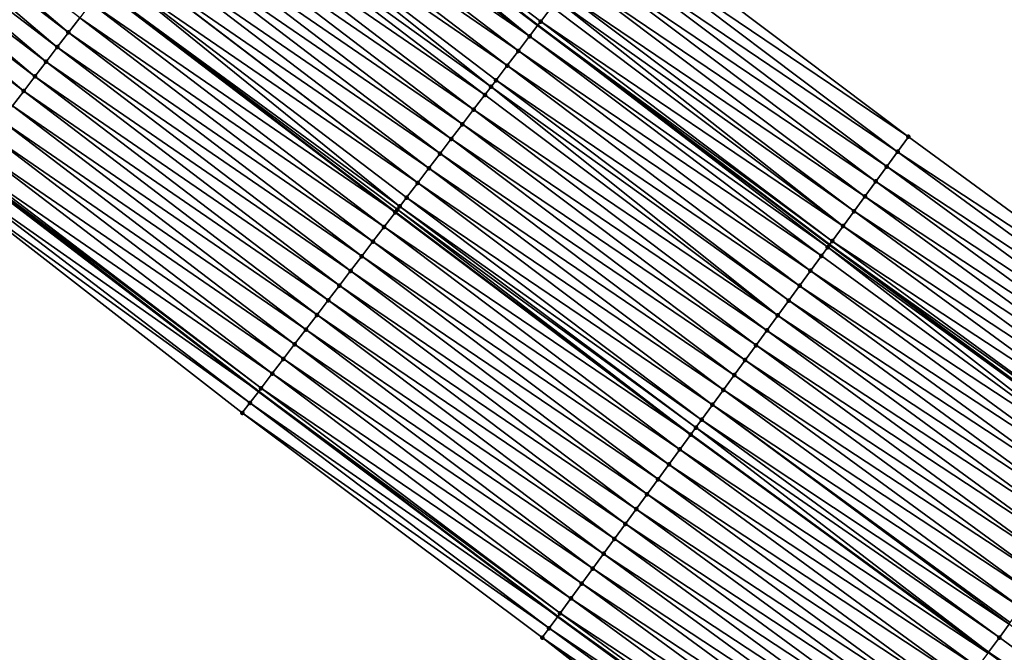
# Model space of a CAD drawing. Header units: feet. Extents: x 2017424 to 2024169, y 808042 to 818730.
# Tile 258 of 329: x 2021196 to 2021249, y 815278 to 815313. Entities that reach past the tile are written whole.
import ezdxf

# ---------------------------------------------------------------- set-up
doc = ezdxf.new("R2010")
doc.units = ezdxf.units.FT
doc.header["$MEASUREMENT"] = 0
for name, color, linetype, lineweight in [('EP_Travel Lane', 172, 'Continuous', 53), ('NB-Road Shots', 141, 'Continuous', 100), ('NB-Road X-Section', 40, 'Continuous', 13), ('STRIPING', 60, 'Continuous', 53)]:
    doc.layers.add(name, color=color, linetype=linetype, lineweight=lineweight)
doc.layers.add('I-77-MM15-17_NB-Surface-BORDER', color=7, linetype='Continuous')
doc.layers.add('I-77-MM15-17_NB-Surface-TIN', color=7, linetype='Continuous')

msp = doc.modelspace()

# ---------------------------------------------------------------- linework, layer by layer
at = {"layer": 'EP_Travel Lane'}
for points in [[(2021112.80549863, 815397.3130661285, 242.5013831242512), (2021128.3951763, 815385.1173310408, 242.2999115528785), (2021144.182250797, 815372.8403211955, 242.0899516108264), (2021159.967227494, 815360.657552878, 241.8807939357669), (2021175.898009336, 815348.5667165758, 241.677450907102), (2021191.829011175, 815336.475713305, 241.5163540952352), (2021207.729580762, 815324.4045013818, 241.3115861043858), (2021223.658428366, 815312.3110448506, 241.1591971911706), (2021239.463021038, 815300.4151927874, 241.0867061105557), (2021255.557965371, 815288.5431650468, 240.9569924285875), (2021271.653152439, 815276.6709582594, 240.9033761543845), (2021287.795178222, 815264.8157756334, 240.9490785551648), (2021303.921255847, 815252.9854802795, 241.0161453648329), (2021319.911561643, 815241.4803191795, 241.0163524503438), (2021336.345582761, 815230.0802371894, 241.0059402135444)], [(2021113.314881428, 815365.710366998, 243.3208924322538), (2021129.102100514, 815353.4332447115, 243.1310462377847), (2021144.976243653, 815341.1367915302, 242.9372138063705), (2021160.834873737, 815328.9510718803, 242.8256053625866), (2021176.693511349, 815316.7653464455, 242.7154597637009), (2021192.622537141, 815304.593448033, 242.5717682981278), (2021208.520114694, 815292.45955959, 242.3819915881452), (2021224.729888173, 815280.2635869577, 242.2220737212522), (2021240.87136712, 815268.4548937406, 242.1356002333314), (2021257.012931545, 815256.646137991, 242.0758218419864), (2021273.155147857, 815244.9016380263, 241.9428540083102), (2021289.333563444, 815233.1428974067, 241.881916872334), (2021305.909437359, 815221.2718640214, 241.878839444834), (2021322.332593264, 815209.8560243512, 241.8644223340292)]]:
    msp.add_polyline3d(points, dxfattribs=at)
at = {"layer": 'I-77-MM15-17_NB-Surface-BORDER', "color": 3, "linetype": 'Continuous', "lineweight": -3}
for points in [[(2021117.617808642, 815403.2604366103, 242.042952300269), (2021133.080261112, 815391.1491540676, 241.8110724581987), (2021148.867310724, 815378.8721537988, 241.5983096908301), (2021164.596290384, 815366.6868300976, 241.4179940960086), (2021180.454364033, 815354.501536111, 241.1992244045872), (2021196.312572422, 815342.3161385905, 241.0064393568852), (2021212.155442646, 815330.2093836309, 240.8796754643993), (2021228.053831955, 815318.0748683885, 240.8074712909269), (2021243.738466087, 815306.2634895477, 240.6900197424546), (2021259.88112288, 815294.4568906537, 240.5314653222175)], [(2021256.819721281, 815256.3819366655, 242.0807672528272), (2021239.650295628, 815266.7848954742, 242.2070089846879), (2021223.889636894, 815279.1145081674, 242.2576955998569), (2021207.629065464, 815291.2915174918, 242.4242732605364), (2021191.845773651, 815303.5752746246, 242.6047383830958), (2021175.703164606, 815315.476052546, 242.7570273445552), (2021159.799817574, 815327.6036478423, 242.8620286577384), (2021144.019815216, 815339.8916280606, 242.9798285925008), (2021128.353481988, 815352.4703164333, 243.1496764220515), (2021112.753288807, 815364.9879899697, 243.3358958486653)]]:
    msp.add_polyline3d(points, dxfattribs=at)
at = {"layer": 'I-77-MM15-17_NB-Surface-TIN', "color": 128, "linetype": 'Continuous', "lineweight": -3}
for points in [[(2021198.209860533, 815311.919471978, 242.1802653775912), (2021182.91465182, 815324.8663307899, 242.2750279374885), (2021182.305615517, 815324.0731883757, 242.3249903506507)], [(2021198.209860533, 815311.919471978, 242.1802653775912), (2021198.816232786, 815312.7146530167, 242.1298605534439), (2021182.91465182, 815324.8663307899, 242.2750279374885)], [(2021223.202734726, 815311.7135110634, 241.1935171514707), (2021207.729580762, 815324.4045013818, 241.3115861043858), (2021207.305029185, 815323.8475044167, 241.3643271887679)], [(2021207.911228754, 815324.642817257, 241.2890203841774), (2021207.729580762, 815324.4045013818, 241.3115861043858), (2021223.658428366, 815312.3110448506, 241.1591971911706)], [(2021223.202734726, 815311.7135110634, 241.1935171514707), (2021223.658428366, 815312.3110448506, 241.1591971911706), (2021207.729580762, 815324.4045013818, 241.3115861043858)], [(2021223.809139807, 815312.5086670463, 241.1478465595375), (2021207.911228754, 815324.642817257, 241.2890203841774), (2021223.658428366, 815312.3110448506, 241.1591971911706)], [(2021223.809139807, 815312.5086670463, 241.1478465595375), (2021224.415362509, 815313.30396223, 241.0758760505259), (2021207.911228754, 815324.642817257, 241.2890203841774)], [(2021197.603468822, 815311.1243057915, 242.2278640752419), (2021182.305615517, 815324.0731883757, 242.3249903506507), (2021181.696558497, 815323.2800618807, 242.3709554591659)], [(2021197.603468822, 815311.1243057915, 242.2278640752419), (2021198.209860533, 815311.919471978, 242.1802653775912), (2021182.305615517, 815324.0731883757, 242.3249903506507)], [(2021223.202734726, 815311.7135110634, 241.1935171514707), (2021207.305029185, 815323.8475044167, 241.3643271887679), (2021206.69871332, 815323.0522803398, 241.4228634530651)], [(2021196.997047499, 815310.3291622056, 242.2711927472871), (2021181.696558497, 815323.2800618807, 242.3709554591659), (2021181.087493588, 815322.4869414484, 242.4153982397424)], [(2021196.997047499, 815310.3291622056, 242.2711927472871), (2021197.603468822, 815311.1243057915, 242.2278640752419), (2021181.696558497, 815323.2800618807, 242.3709554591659)], [(2021222.596398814, 815310.9183022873, 241.249162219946), (2021206.69871332, 815323.0522803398, 241.4228634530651), (2021206.092434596, 815322.257027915, 241.4867556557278)], [(2021222.596398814, 815310.9183022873, 241.249162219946), (2021223.202734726, 815311.7135110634, 241.1935171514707), (2021206.69871332, 815323.0522803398, 241.4228634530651)], [(2021196.390613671, 815309.5340281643, 242.3127181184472), (2021181.087493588, 815322.4869414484, 242.4153982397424), (2021180.478413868, 815321.6938323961, 242.4569834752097)], [(2021196.390613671, 815309.5340281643, 242.3127181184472), (2021196.997047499, 815310.3291622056, 242.2711927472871), (2021181.087493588, 815322.4869414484, 242.4153982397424)], [(2021221.9900778, 815310.1230821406, 241.3069556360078), (2021206.092434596, 815322.257027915, 241.4867556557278), (2021205.486094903, 815321.4618220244, 241.5418558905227)], [(2021221.9900778, 815310.1230821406, 241.3069556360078), (2021222.596398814, 815310.9183022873, 241.249162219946), (2021206.092434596, 815322.257027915, 241.4867556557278)], [(2021195.784156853, 815308.7389116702, 242.3509282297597), (2021180.478413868, 815321.6938323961, 242.4569834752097), (2021179.869329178, 815320.9007271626, 242.4976098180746)], [(2021195.784156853, 815308.7389116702, 242.3509282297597), (2021196.390613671, 815309.5340281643, 242.3127181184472), (2021180.478413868, 815321.6938323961, 242.4569834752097)], [(2021221.112726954, 815308.9725227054, 241.3815550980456), (2021205.486094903, 815321.4618220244, 241.5418558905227), (2021204.87984462, 815320.6665478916, 241.609849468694)], [(2021221.112726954, 815308.9725227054, 241.3815550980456), (2021221.383716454, 815309.3278927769, 241.3589329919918), (2021205.486094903, 815321.4618220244, 241.5418558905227)], [(2021221.383716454, 815309.3278927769, 241.3589329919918), (2021221.9900778, 815310.1230821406, 241.3069556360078), (2021205.486094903, 815321.4618220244, 241.5418558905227)], [(2021195.177709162, 815307.9437882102, 242.3904543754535), (2021195.784156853, 815308.7389116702, 242.3509282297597), (2021179.869329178, 815320.9007271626, 242.4976098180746)], [(2021220.777493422, 815308.5325978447, 241.430856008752), (2021204.87984462, 815320.6665478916, 241.609849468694), (2021204.273548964, 815319.87130839, 241.6712999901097)], [(2021220.777493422, 815308.5325978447, 241.430856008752), (2021221.112726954, 815308.9725227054, 241.3815550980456), (2021204.87984462, 815320.6665478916, 241.609849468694)], [(2021220.171208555, 815307.7373501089, 241.4938619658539), (2021204.273548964, 815319.87130839, 241.6712999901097), (2021203.667223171, 815319.0760918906, 241.7284046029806)], [(2021220.171208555, 815307.7373501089, 241.4938619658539), (2021220.777493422, 815308.5325978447, 241.430856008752), (2021204.273548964, 815319.87130839, 241.6712999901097)], [(2021219.564877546, 815306.9421375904, 241.5502141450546), (2021203.667223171, 815319.0760918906, 241.7284046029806), (2021203.060836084, 815318.2809221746, 241.7766702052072)], [(2021219.564877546, 815306.9421375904, 241.5502141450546), (2021220.171208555, 815307.7373501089, 241.4938619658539), (2021203.667223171, 815319.0760918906, 241.7284046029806)], [(2021218.958470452, 815306.1469831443, 241.595594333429), (2021203.060836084, 815318.2809221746, 241.7766702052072), (2021202.454506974, 815317.4857082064, 241.8332965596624)], [(2021218.958470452, 815306.1469831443, 241.595594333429), (2021219.564877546, 815306.9421375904, 241.5502141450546), (2021203.060836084, 815318.2809221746, 241.7766702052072)], [(2021243.738466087, 815306.2634895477, 240.6900197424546), (2021228.053831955, 815318.0748683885, 240.8074712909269), (2021227.44742321, 815317.2797152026, 240.8526134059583)], [(2021218.352152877, 815305.3517603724, 241.6538837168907), (2021202.454506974, 815317.4857082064, 241.8332965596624), (2021201.848184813, 815316.6904889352, 241.8909248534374)], [(2021218.352152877, 815305.3517603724, 241.6538837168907), (2021218.958470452, 815306.1469831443, 241.595594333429), (2021202.454506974, 815317.4857082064, 241.8332965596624)], [(2021243.148288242, 815305.4562162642, 240.7419005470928), (2021227.44742321, 815317.2797152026, 240.8526134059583), (2021226.840976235, 815316.4845911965, 240.8922424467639)], [(2021243.148288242, 815305.4562162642, 240.7419005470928), (2021243.738466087, 815306.2634895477, 240.6900197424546), (2021227.44742321, 815317.2797152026, 240.8526134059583)], [(2021217.745865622, 815304.5565144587, 241.7165453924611), (2021201.848184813, 815316.6904889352, 241.8909248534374), (2021201.249108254, 815315.9047645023, 241.9484279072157)], [(2021217.745865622, 815304.5565144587, 241.7165453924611), (2021218.352152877, 815305.3517603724, 241.6538837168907), (2021201.848184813, 815316.6904889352, 241.8909248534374)], [(2021242.558102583, 815304.6489486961, 240.7913392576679), (2021226.840976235, 815316.4845911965, 240.8922424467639), (2021226.234530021, 815315.6894666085, 240.9319814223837)], [(2021242.558102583, 815304.6489486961, 240.7913392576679), (2021243.148288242, 815305.4562162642, 240.7419005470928), (2021226.840976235, 815316.4845911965, 240.8922424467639)], [(2021217.139546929, 815303.7612925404, 241.7746735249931), (2021201.241865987, 815315.8952671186, 241.949034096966), (2021200.63547849, 815315.1000977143, 241.9972407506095)], [(2021217.139546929, 815303.7612925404, 241.7746735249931), (2021201.249108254, 815315.9047645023, 241.9484279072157), (2021201.241865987, 815315.8952671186, 241.949034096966)], [(2021217.139546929, 815303.7612925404, 241.7746735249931), (2021217.745865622, 815304.5565144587, 241.7165453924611), (2021201.249108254, 815315.9047645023, 241.9484279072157)], [(2021241.967930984, 815303.8416708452, 240.8451717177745), (2021226.234530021, 815315.6894666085, 240.9319814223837), (2021225.628048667, 815314.8943688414, 240.9666529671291)], [(2021241.967930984, 815303.8416708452, 240.8451717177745), (2021242.558102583, 815304.6489486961, 240.7913392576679), (2021226.234530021, 815315.6894666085, 240.9319814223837)], [(2021216.167784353, 815302.4867853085, 241.8667655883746), (2021200.63547849, 815315.1000977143, 241.9972407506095), (2021200.036085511, 815314.3141280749, 242.0429648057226)], [(2021216.167784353, 815302.4867853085, 241.8667655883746), (2021216.533214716, 815302.9660809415, 241.8308519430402), (2021200.63547849, 815315.1000977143, 241.9972407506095)], [(2021216.533214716, 815302.9660809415, 241.8308519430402), (2021217.139546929, 815303.7612925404, 241.7746735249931), (2021200.63547849, 815315.1000977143, 241.9972407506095)], [(2021241.377743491, 815303.0344046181, 240.8940374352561), (2021225.628048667, 815314.8943688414, 240.9666529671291), (2021225.02165418, 815314.0992047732, 241.0138511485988)], [(2021241.377743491, 815303.0344046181, 240.8940374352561), (2021241.967930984, 815303.8416708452, 240.8451717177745), (2021225.628048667, 815314.8943688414, 240.9666529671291)], [(2021215.926809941, 815302.1709247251, 241.8765666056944), (2021200.029077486, 815314.3049386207, 242.0434994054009), (2021199.422623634, 815313.5098198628, 242.0821371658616)], [(2021200.029077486, 815314.3049386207, 242.0434994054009), (2021215.933824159, 815302.1801166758, 241.8764228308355), (2021200.036085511, 815314.3141280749, 242.0429648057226)], [(2021215.926809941, 815302.1709247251, 241.8765666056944), (2021215.933824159, 815302.1801166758, 241.8764228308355), (2021200.029077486, 815314.3049386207, 242.0434994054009)], [(2021216.039557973, 815302.3186780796, 241.8742555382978), (2021200.036085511, 815314.3141280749, 242.0429648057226), (2021215.933824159, 815302.1801166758, 241.8764228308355)], [(2021216.039557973, 815302.3186780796, 241.8742555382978), (2021216.167784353, 815302.4867853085, 241.8667655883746), (2021200.036085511, 815314.3141280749, 242.0429648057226)], [(2021240.197430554, 815301.4198267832, 241.0111592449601), (2021224.687560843, 815313.661047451, 241.0441179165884), (2021224.415362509, 815313.30396223, 241.0758760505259)], [(2021240.787544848, 815302.2271465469, 240.939418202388), (2021225.02165418, 815314.0992047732, 241.0138511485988), (2021224.687560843, 815313.661047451, 241.0441179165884)], [(2021240.197430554, 815301.4198267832, 241.0111592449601), (2021240.787544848, 815302.2271465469, 240.939418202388), (2021224.687560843, 815313.661047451, 241.0441179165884)], [(2021240.787544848, 815302.2271465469, 240.939418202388), (2021241.377743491, 815303.0344046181, 240.8940374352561), (2021225.02165418, 815314.0992047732, 241.0138511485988)], [(2021215.320205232, 815301.3759211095, 241.8934496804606), (2021199.422623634, 815313.5098198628, 242.0821371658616), (2021198.816232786, 815312.7146530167, 242.1298605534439)], [(2021215.320205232, 815301.3759211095, 241.8934496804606), (2021215.926809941, 815302.1709247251, 241.8765666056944), (2021199.422623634, 815313.5098198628, 242.0821371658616)], [(2021240.197430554, 815301.4198267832, 241.0111592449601), (2021224.415362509, 815313.30396223, 241.0758760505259), (2021223.809139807, 815312.5086670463, 241.1478465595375)], [(2021214.713825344, 815300.5807458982, 241.9427531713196), (2021198.816232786, 815312.7146530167, 242.1298605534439), (2021198.209860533, 815311.919471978, 242.1802653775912)], [(2021214.713825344, 815300.5807458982, 241.9427531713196), (2021215.320205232, 815301.3759211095, 241.8934496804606), (2021198.816232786, 815312.7146530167, 242.1298605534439)], [(2021239.363713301, 815300.2793726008, 241.0928073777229), (2021223.658428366, 815312.3110448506, 241.1591971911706), (2021223.202734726, 815311.7135110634, 241.1935171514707)], [(2021239.607300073, 815300.612518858, 241.0778418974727), (2021223.809139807, 815312.5086670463, 241.1478465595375), (2021223.658428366, 815312.3110448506, 241.1591971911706)], [(2021239.607300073, 815300.612518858, 241.0778418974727), (2021223.658428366, 815312.3110448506, 241.1591971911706), (2021239.463021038, 815300.4151927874, 241.0867061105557)], [(2021239.363713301, 815300.2793726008, 241.0928073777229), (2021239.463021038, 815300.4151927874, 241.0867061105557), (2021223.658428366, 815312.3110448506, 241.1591971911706)], [(2021239.607300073, 815300.612518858, 241.0778418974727), (2021240.197430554, 815301.4198267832, 241.0111592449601), (2021223.809139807, 815312.5086670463, 241.1478465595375)], [(2021214.107440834, 815299.7855742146, 241.9913901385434), (2021198.209860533, 815311.919471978, 242.1802653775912), (2021197.603468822, 815311.1243057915, 242.2278640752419)], [(2021214.107440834, 815299.7855742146, 241.9913901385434), (2021214.713825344, 815300.5807458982, 241.9427531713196), (2021198.209860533, 815311.919471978, 242.1802653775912)], [(2021239.017002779, 815299.8053329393, 241.0923932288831), (2021223.202734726, 815311.7135110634, 241.1935171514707), (2021222.596398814, 815310.9183022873, 241.249162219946)], [(2021239.017002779, 815299.8053329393, 241.0923932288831), (2021239.363713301, 815300.2793726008, 241.0928073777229), (2021223.202734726, 815311.7135110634, 241.1935171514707)], [(2021213.501056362, 815298.9904025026, 242.0400325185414), (2021197.603468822, 815311.1243057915, 242.2278640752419), (2021196.997047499, 815310.3291622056, 242.2711927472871)], [(2021213.501056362, 815298.9904025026, 242.0400325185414), (2021214.107440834, 815299.7855742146, 241.9913901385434), (2021197.603468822, 815311.1243057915, 242.2278640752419)], [(2021238.426736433, 815298.998124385, 241.1166164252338), (2021222.596398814, 815310.9183022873, 241.249162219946), (2021221.9900778, 815310.1230821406, 241.3069556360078)], [(2021238.426736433, 815298.998124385, 241.1166164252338), (2021239.017002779, 815299.8053329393, 241.0923932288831), (2021222.596398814, 815310.9183022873, 241.249162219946)], [(2021212.894628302, 815298.195264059, 242.0823893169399), (2021196.997047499, 815310.3291622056, 242.2711927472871), (2021196.390613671, 815309.5340281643, 242.3127181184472)], [(2021212.894628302, 815298.195264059, 242.0823893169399), (2021213.501056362, 815298.9904025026, 242.0400325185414), (2021196.997047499, 815310.3291622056, 242.2711927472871)], [(2021237.836563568, 815298.1908474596, 241.1700533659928), (2021221.9900778, 815310.1230821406, 241.3069556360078), (2021221.383716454, 815309.3278927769, 241.3589329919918)], [(2021237.836563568, 815298.1908474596, 241.1700533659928), (2021238.426736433, 815298.998124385, 241.1166164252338), (2021221.9900778, 815310.1230821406, 241.3069556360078)], [(2021212.288200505, 815297.4001254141, 242.1247841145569), (2021196.390613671, 815309.5340281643, 242.3127181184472), (2021195.784156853, 815308.7389116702, 242.3509282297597)], [(2021212.288200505, 815297.4001254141, 242.1247841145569), (2021212.894628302, 815298.195264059, 242.0823893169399), (2021196.390613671, 815309.5340281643, 242.3127181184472)], [(2021236.656241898, 815296.5762760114, 241.2844462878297), (2021221.112726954, 815308.9725227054, 241.3815550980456), (2021220.777493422, 815308.5325978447, 241.430856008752)], [(2021237.246400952, 815297.3835630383, 241.2266931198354), (2021221.383716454, 815309.3278927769, 241.3589329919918), (2021221.112726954, 815308.9725227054, 241.3815550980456)], [(2021236.656241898, 815296.5762760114, 241.2844462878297), (2021237.246400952, 815297.3835630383, 241.2266931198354), (2021221.112726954, 815308.9725227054, 241.3815550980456)], [(2021237.246400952, 815297.3835630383, 241.2266931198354), (2021237.836563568, 815298.1908474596, 241.1700533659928), (2021221.383716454, 815309.3278927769, 241.3589329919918)], [(2021211.681738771, 815296.605012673, 242.1622848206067), (2021195.784156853, 815308.7389116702, 242.3509282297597), (2021195.177709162, 815307.9437882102, 242.3904543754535)], [(2021211.681738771, 815296.605012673, 242.1622848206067), (2021212.288200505, 815297.4001254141, 242.1247841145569), (2021195.784156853, 815308.7389116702, 242.3509282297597)], [(2021236.656241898, 815296.5762760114, 241.2844462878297), (2021220.777493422, 815308.5325978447, 241.430856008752), (2021220.171208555, 815307.7373501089, 241.4938619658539)], [(2021211.075291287, 815295.8098890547, 242.2018405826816), (2021195.177709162, 815307.9437882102, 242.3904543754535), (2021194.571251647, 815307.148672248, 242.4285639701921)], [(2021211.075291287, 815295.8098890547, 242.2018405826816), (2021211.681738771, 815296.605012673, 242.1622848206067), (2021195.177709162, 815307.9437882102, 242.3904543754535)], [(2021236.066097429, 815295.7689783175, 241.3467572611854), (2021220.171208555, 815307.7373501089, 241.4938619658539), (2021219.564877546, 815306.9421375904, 241.5502141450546)], [(2021236.066097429, 815295.7689783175, 241.3467572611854), (2021236.656241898, 815296.5762760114, 241.2844462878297), (2021220.171208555, 815307.7373501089, 241.4938619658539)], [(2021210.468840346, 815295.0147680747, 242.2408978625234), (2021194.571251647, 815307.148672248, 242.4285639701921), (2021193.964813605, 815306.3535414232, 242.4694816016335)], [(2021210.468840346, 815295.0147680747, 242.2408978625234), (2021211.075291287, 815295.8098890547, 242.2018405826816), (2021194.571251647, 815307.148672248, 242.4285639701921)], [(2021235.475906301, 815294.9617147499, 241.3944866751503), (2021219.564877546, 815306.9421375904, 241.5502141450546), (2021218.958470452, 815306.1469831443, 241.595594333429)], [(2021235.475906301, 815294.9617147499, 241.3944866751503), (2021236.066097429, 815295.7689783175, 241.3467572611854), (2021219.564877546, 815306.9421375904, 241.5502141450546)], [(2021209.862414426, 815294.2196279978, 242.2835632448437), (2021193.964813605, 815306.3535414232, 242.4694816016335), (2021193.35839687, 815305.5583943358, 242.5134718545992)], [(2021209.862414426, 815294.2196279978, 242.2835632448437), (2021210.468840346, 815295.0147680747, 242.2408978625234), (2021193.964813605, 815306.3535414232, 242.4694816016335)], [(2021259.88112288, 815294.4568906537, 240.5314653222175), (2021243.738466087, 815306.2634895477, 240.6900197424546), (2021243.148288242, 815305.4562162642, 240.7419005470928)], [(2021234.885732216, 815294.1544387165, 241.4475424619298), (2021218.958470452, 815306.1469831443, 241.595594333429), (2021218.352152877, 815305.3517603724, 241.6538837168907)], [(2021234.885732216, 815294.1544387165, 241.4475424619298), (2021235.475906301, 815294.9617147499, 241.3944866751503), (2021218.958470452, 815306.1469831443, 241.595594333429)], [(2021209.255978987, 815293.4244951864, 242.3248559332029), (2021193.35839687, 815305.5583943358, 242.5134718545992), (2021192.752045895, 815304.7631970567, 242.5669450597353)], [(2021209.255978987, 815293.4244951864, 242.3248559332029), (2021209.862414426, 815294.2196279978, 242.2835632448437), (2021193.35839687, 815305.5583943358, 242.5134718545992)], [(2021234.295531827, 815293.347181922, 241.4923778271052), (2021218.352152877, 815305.3517603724, 241.6538837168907), (2021217.745865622, 815304.5565144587, 241.7165453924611)], [(2021234.295531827, 815293.347181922, 241.4923778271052), (2021234.885732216, 815294.1544387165, 241.4475424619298), (2021218.352152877, 815305.3517603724, 241.6538837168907)], [(2021259.290961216, 815293.6496055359, 240.5884034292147), (2021243.148288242, 815305.4562162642, 240.7419005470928), (2021242.558102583, 815304.6489486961, 240.7913392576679)], [(2021259.290961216, 815293.6496055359, 240.5884034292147), (2021259.88112288, 815294.4568906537, 240.5314653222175), (2021243.148288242, 815305.4562162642, 240.7419005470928)], [(2021192.145475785, 815303.9681670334, 242.5888177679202), (2021208.520114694, 815292.45955959, 242.3819915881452), (2021192.622537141, 815304.593448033, 242.5717682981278)], [(2021192.673909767, 815304.6607817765, 242.5699323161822), (2021192.622537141, 815304.593448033, 242.5717682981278), (2021208.520114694, 815292.45955959, 242.3819915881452)], [(2021208.649614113, 815292.6293085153, 242.3763245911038), (2021192.752045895, 815304.7631970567, 242.5669450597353), (2021192.673909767, 815304.6607817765, 242.5699323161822)], [(2021208.649614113, 815292.6293085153, 242.3763245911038), (2021192.673909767, 815304.6607817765, 242.5699323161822), (2021208.520114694, 815292.45955959, 242.3819915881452)], [(2021208.649614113, 815292.6293085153, 242.3763245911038), (2021209.255978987, 815293.4244951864, 242.3248559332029), (2021192.752045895, 815304.7631970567, 242.5669450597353)], [(2021233.705359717, 815292.539904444, 241.5460508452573), (2021217.745865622, 815304.5565144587, 241.7165453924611), (2021217.139546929, 815303.7612925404, 241.7746735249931)], [(2021233.705359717, 815292.539904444, 241.5460508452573), (2021234.295531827, 815293.347181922, 241.4923778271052), (2021217.745865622, 815304.5565144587, 241.7165453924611)], [(2021258.700776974, 815292.8423369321, 240.6382854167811), (2021242.558102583, 815304.6489486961, 240.7913392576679), (2021241.967930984, 815303.8416708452, 240.8451717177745)], [(2021258.700776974, 815292.8423369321, 240.6382854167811), (2021259.290961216, 815293.6496055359, 240.5884034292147), (2021242.558102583, 815304.6489486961, 240.7913392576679)], [(2021208.043076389, 815291.8342537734, 242.4028671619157), (2021192.145475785, 815303.9681670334, 242.5888177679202), (2021191.845773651, 815303.5752746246, 242.6047383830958)], [(2021208.043076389, 815291.8342537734, 242.4028671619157), (2021191.845773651, 815303.5752746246, 242.6047383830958), (2021207.629065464, 815291.2915174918, 242.4242732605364)], [(2021208.043076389, 815291.8342537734, 242.4028671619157), (2021208.520114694, 815292.45955959, 242.3819915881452), (2021192.145475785, 815303.9681670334, 242.5888177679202)], [(2021233.115192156, 815291.7326236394, 241.601145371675), (2021217.139546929, 815303.7612925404, 241.7746735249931), (2021216.533214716, 815302.9660809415, 241.8308519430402)], [(2021233.115192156, 815291.7326236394, 241.601145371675), (2021233.705359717, 815292.539904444, 241.5460508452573), (2021217.139546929, 815303.7612925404, 241.7746735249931)], [(2021258.110603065, 815292.03506077, 240.6913969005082), (2021241.967930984, 815303.8416708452, 240.8451717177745), (2021241.377743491, 815303.0344046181, 240.8940374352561)], [(2021258.110603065, 815292.03506077, 240.6913969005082), (2021258.700776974, 815292.8423369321, 240.6382854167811), (2021241.967930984, 815303.8416708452, 240.8451717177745)], [(2021232.524994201, 815290.9253650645, 241.6467413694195), (2021216.533214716, 815302.9660809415, 241.8308519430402), (2021216.167784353, 815302.4867853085, 241.8667655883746)], [(2021232.524994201, 815290.9253650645, 241.6467413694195), (2021233.115192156, 815291.7326236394, 241.601145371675), (2021216.533214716, 815302.9660809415, 241.8308519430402)], [(2021257.520399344, 815291.2278064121, 240.7351918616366), (2021241.377743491, 815303.0344046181, 240.8940374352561), (2021240.787544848, 815302.2271465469, 240.939418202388)], [(2021257.520399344, 815291.2278064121, 240.7351918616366), (2021258.110603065, 815292.03506077, 240.6913969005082), (2021241.377743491, 815303.0344046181, 240.8940374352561)], [(2021232.214482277, 815290.5006378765, 241.6731785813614), (2021216.167784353, 815302.4867853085, 241.8667655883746), (2021216.039557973, 815302.3186780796, 241.8742555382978)], [(2021232.214482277, 815290.5006378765, 241.6731785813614), (2021232.524994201, 815290.9253650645, 241.6467413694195), (2021216.167784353, 815302.4867853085, 241.8667655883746)], [(2021231.934778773, 815290.1181192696, 241.68687686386), (2021215.926809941, 815302.1709247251, 241.8765666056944), (2021215.320205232, 815301.3759211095, 241.8934496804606)], [(2021215.926809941, 815302.1709247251, 241.8765666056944), (2021231.941589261, 815290.1274331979, 241.6865433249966), (2021215.933824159, 815302.1801166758, 241.8764228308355)], [(2021231.934778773, 815290.1181192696, 241.68687686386), (2021231.941589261, 815290.1274331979, 241.6865433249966), (2021215.926809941, 815302.1709247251, 241.8765666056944)], [(2021216.039557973, 815302.3186780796, 241.8742555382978), (2021215.933824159, 815302.1801166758, 241.8764228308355), (2021231.941589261, 815290.1274331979, 241.6865433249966)], [(2021232.214482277, 815290.5006378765, 241.6731785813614), (2021216.039557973, 815302.3186780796, 241.8742555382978), (2021231.941589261, 815290.1274331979, 241.6865433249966)], [(2021256.930214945, 815290.4205379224, 240.7850250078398), (2021240.787544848, 815302.2271465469, 240.939418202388), (2021240.197430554, 815301.4198267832, 241.0111592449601)], [(2021256.930214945, 815290.4205379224, 240.7850250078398), (2021257.520399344, 815291.2278064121, 240.7351918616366), (2021240.787544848, 815302.2271465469, 240.939418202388)], [(2021231.344502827, 815289.3109177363, 241.7081000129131), (2021215.320205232, 815301.3759211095, 241.8934496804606), (2021214.713825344, 815300.5807458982, 241.9427531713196)], [(2021231.344502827, 815289.3109177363, 241.7081000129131), (2021231.934778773, 815290.1181192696, 241.68687686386), (2021215.320205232, 815301.3759211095, 241.8934496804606)], [(2021256.340115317, 815289.6132074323, 240.8613499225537), (2021240.197430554, 815301.4198267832, 241.0111592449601), (2021239.607300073, 815300.612518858, 241.0778418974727)], [(2021256.340115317, 815289.6132074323, 240.8613499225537), (2021256.930214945, 815290.4205379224, 240.7850250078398), (2021240.197430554, 815301.4198267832, 241.0111592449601)], [(2021230.754317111, 815288.5036502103, 241.7575207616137), (2021214.713825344, 815300.5807458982, 241.9427531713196), (2021214.107440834, 815299.7855742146, 241.9913901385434)], [(2021230.754317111, 815288.5036502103, 241.7575207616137), (2021231.344502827, 815289.3109177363, 241.7081000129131), (2021214.713825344, 815300.5807458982, 241.9427531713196)], [(2021255.159832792, 815287.9986073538, 240.9879775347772), (2021239.363713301, 815300.2793726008, 241.0928073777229), (2021239.017002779, 815299.8053329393, 241.0923932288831)], [(2021239.363713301, 815300.2793726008, 241.0928073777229), (2021255.557965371, 815288.5431650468, 240.9569924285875), (2021239.463021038, 815300.4151927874, 241.0867061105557)], [(2021255.159832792, 815287.9986073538, 240.9879775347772), (2021255.557965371, 815288.5431650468, 240.9569924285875), (2021239.363713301, 815300.2793726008, 241.0928073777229)], [(2021255.750029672, 815288.8058667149, 240.9420448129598), (2021239.607300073, 815300.612518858, 241.0778418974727), (2021239.463021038, 815300.4151927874, 241.0867061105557)], [(2021255.750029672, 815288.8058667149, 240.9420448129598), (2021239.463021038, 815300.4151927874, 241.0867061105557), (2021255.557965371, 815288.5431650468, 240.9569924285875)], [(2021255.750029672, 815288.8058667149, 240.9420448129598), (2021256.340115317, 815289.6132074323, 240.8613499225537), (2021239.607300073, 815300.612518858, 241.0778418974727)], [(2021230.164138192, 815287.6963777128, 241.809065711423), (2021214.107440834, 815299.7855742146, 241.9913901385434), (2021213.501056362, 815298.9904025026, 242.0400325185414)], [(2021230.164138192, 815287.6963777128, 241.809065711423), (2021230.754317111, 815288.5036502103, 241.7575207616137), (2021214.107440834, 815299.7855742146, 241.9913901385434)], [(2021255.159832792, 815287.9986073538, 240.9879775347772), (2021239.017002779, 815299.8053329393, 241.0923932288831), (2021238.426736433, 815298.998124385, 241.1166164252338)], [(2021229.573956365, 815286.8891073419, 241.859702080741), (2021213.501056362, 815298.9904025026, 242.0400325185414), (2021212.894628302, 815298.195264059, 242.0823893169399)], [(2021229.573956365, 815286.8891073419, 241.859702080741), (2021230.164138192, 815287.6963777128, 241.809065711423), (2021213.501056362, 815298.9904025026, 242.0400325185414)], [(2021254.569645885, 815287.1913406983, 241.0370270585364), (2021238.426736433, 815298.998124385, 241.1166164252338), (2021237.836563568, 815298.1908474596, 241.1700533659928)], [(2021254.569645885, 815287.1913406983, 241.0370270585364), (2021255.159832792, 815287.9986073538, 240.9879775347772), (2021238.426736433, 815298.998124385, 241.1166164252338)], [(2021228.983754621, 815286.0818515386, 241.9041138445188), (2021212.894628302, 815298.195264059, 242.0823893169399), (2021212.288200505, 815297.4001254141, 242.1247841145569)], [(2021228.983754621, 815286.0818515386, 241.9041138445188), (2021229.573956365, 815286.8891073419, 241.859702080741), (2021212.894628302, 815298.195264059, 242.0823893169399)], [(2021253.979482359, 815286.3840569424, 241.0933832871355), (2021237.836563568, 815298.1908474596, 241.1700533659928), (2021237.246400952, 815297.3835630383, 241.2266931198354)], [(2021253.979482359, 815286.3840569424, 241.0933832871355), (2021254.569645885, 815287.1913406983, 241.0370270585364), (2021237.836563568, 815298.1908474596, 241.1700533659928)], [(2021228.393554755, 815285.2745943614, 241.9491127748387), (2021212.288200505, 815297.4001254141, 242.1247841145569), (2021211.681738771, 815296.605012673, 242.1622848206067)], [(2021228.393554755, 815285.2745943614, 241.9491127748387), (2021228.983754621, 815286.0818515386, 241.9041138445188), (2021212.288200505, 815297.4001254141, 242.1247841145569)], [(2021253.389326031, 815285.5767679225, 241.1519886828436), (2021237.246400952, 815297.3835630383, 241.2266931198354), (2021236.656241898, 815296.5762760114, 241.2844462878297)], [(2021253.389326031, 815285.5767679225, 241.1519886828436), (2021253.979482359, 815286.3840569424, 241.0933832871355), (2021237.246400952, 815297.3835630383, 241.2266931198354)], [(2021227.803349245, 815284.4673413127, 241.9923476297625), (2021211.681738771, 815296.605012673, 242.1622848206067), (2021211.075291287, 815295.8098890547, 242.2018405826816)], [(2021227.803349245, 815284.4673413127, 241.9923476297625), (2021228.393554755, 815285.2745943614, 241.9491127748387), (2021211.681738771, 815296.605012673, 242.1622848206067)], [(2021252.799164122, 815284.7694829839, 241.2088502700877), (2021236.656241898, 815296.5762760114, 241.2844462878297), (2021236.066097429, 815295.7689783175, 241.3467572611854)], [(2021252.799164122, 815284.7694829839, 241.2088502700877), (2021253.389326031, 815285.5767679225, 241.1519886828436), (2021236.656241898, 815296.5762760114, 241.2844462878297)], [(2021227.213131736, 815283.6600970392, 242.0318329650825), (2021211.075291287, 815295.8098890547, 242.2018405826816), (2021210.468840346, 815295.0147680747, 242.2408978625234)], [(2021227.213131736, 815283.6600970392, 242.0318329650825), (2021227.803349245, 815284.4673413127, 241.9923476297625), (2021211.075291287, 815295.8098890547, 242.2018405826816)], [(2021252.208991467, 815283.9622059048, 241.2623535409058), (2021236.066097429, 815295.7689783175, 241.3467572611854), (2021235.475906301, 815294.9617147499, 241.3944866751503)], [(2021252.208991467, 815283.9622059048, 241.2623535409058), (2021252.799164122, 815284.7694829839, 241.2088502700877), (2021236.066097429, 815295.7689783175, 241.3467572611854)], [(2021226.622921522, 815282.8528474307, 242.0735977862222), (2021210.468840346, 815295.0147680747, 242.2408978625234), (2021209.862414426, 815294.2196279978, 242.2835632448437)], [(2021226.622921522, 815282.8528474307, 242.0735977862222), (2021227.213131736, 815283.6600970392, 242.0318329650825), (2021210.468840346, 815295.0147680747, 242.2408978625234)], [(2021251.618801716, 815283.1549413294, 241.3105141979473), (2021235.475906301, 815294.9617147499, 241.3944866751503), (2021234.885732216, 815294.1544387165, 241.4475424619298)], [(2021251.618801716, 815283.1549413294, 241.3105141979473), (2021252.208991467, 815283.9622059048, 241.2623535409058), (2021235.475906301, 815294.9617147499, 241.3944866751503)], [(2021226.032722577, 815282.0455895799, 242.1188845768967), (2021209.862414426, 815294.2196279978, 242.2835632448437), (2021209.255978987, 815293.4244951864, 242.3248559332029)], [(2021226.032722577, 815282.0455895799, 242.1188845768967), (2021226.622921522, 815282.8528474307, 242.0735977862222), (2021209.862414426, 815294.2196279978, 242.2835632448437)], [(2021251.028604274, 815282.34768238, 241.356271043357), (2021234.885732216, 815294.1544387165, 241.4475424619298), (2021234.295531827, 815293.347181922, 241.4923778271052)], [(2021251.028604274, 815282.34768238, 241.356271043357), (2021251.618801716, 815283.1549413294, 241.3105141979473), (2021234.885732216, 815294.1544387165, 241.4475424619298)], [(2021225.442524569, 815281.2383310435, 242.164464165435), (2021209.255978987, 815293.4244951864, 242.3248559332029), (2021208.649614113, 815292.6293085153, 242.3763245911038)], [(2021225.442524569, 815281.2383310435, 242.164464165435), (2021226.032722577, 815282.0455895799, 242.1188845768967), (2021209.255978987, 815293.4244951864, 242.3248559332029)], [(2021250.438414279, 815281.5404179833, 241.4043553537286), (2021234.295531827, 815293.347181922, 241.4923778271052), (2021233.705359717, 815292.539904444, 241.5460508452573)], [(2021250.438414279, 815281.5404179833, 241.4043553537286), (2021251.028604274, 815282.34768238, 241.356271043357), (2021234.295531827, 815293.347181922, 241.4923778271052)], [(2021208.043076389, 815291.8342537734, 242.4028671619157), (2021224.729888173, 815280.2635869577, 242.2220737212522), (2021208.520114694, 815292.45955959, 242.3819915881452)], [(2021224.852350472, 815280.4310550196, 242.2175158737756), (2021208.649614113, 815292.6293085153, 242.3763245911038), (2021208.520114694, 815292.45955959, 242.3819915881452)], [(2021224.852350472, 815280.4310550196, 242.2175158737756), (2021208.520114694, 815292.45955959, 242.3819915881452), (2021224.729888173, 815280.2635869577, 242.2220737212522)], [(2021224.852350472, 815280.4310550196, 242.2175158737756), (2021225.442524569, 815281.2383310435, 242.164464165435), (2021208.649614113, 815292.6293085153, 242.3763245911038)], [(2021249.848229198, 815280.7331499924, 241.4539754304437), (2021233.705359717, 815292.539904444, 241.5460508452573), (2021233.115192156, 815291.7326236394, 241.601145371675)], [(2021249.848229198, 815280.7331499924, 241.4539754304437), (2021250.438414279, 815281.5404179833, 241.4043553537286), (2021233.705359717, 815292.539904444, 241.5460508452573)], [(2021224.262076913, 815279.6238517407, 242.2394848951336), (2021208.043076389, 815291.8342537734, 242.4028671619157), (2021207.629065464, 815291.2915174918, 242.4242732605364)], [(2021224.262076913, 815279.6238517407, 242.2394848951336), (2021224.729888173, 815280.2635869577, 242.2220737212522), (2021208.043076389, 815291.8342537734, 242.4028671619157)], [(2021224.262076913, 815279.6238517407, 242.2394848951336), (2021207.629065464, 815291.2915174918, 242.4242732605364), (2021223.889636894, 815279.1145081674, 242.2576955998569)], [(2021249.200120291, 815279.8466207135, 241.5132036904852), (2021233.115192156, 815291.7326236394, 241.601145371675), (2021232.524994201, 815290.9253650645, 241.6467413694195)], [(2021249.200120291, 815279.8466207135, 241.5132036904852), (2021249.258058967, 815279.9258711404, 241.5082362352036), (2021233.115192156, 815291.7326236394, 241.601145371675)], [(2021249.258058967, 815279.9258711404, 241.5082362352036), (2021249.848229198, 815280.7331499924, 241.4539754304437), (2021233.115192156, 815291.7326236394, 241.601145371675)], [(2021248.667869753, 815279.1186061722, 241.5565647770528), (2021232.524994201, 815290.9253650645, 241.6467413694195), (2021232.214482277, 815290.5006378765, 241.6731785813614)], [(2021248.667869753, 815279.1186061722, 241.5565647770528), (2021249.200120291, 815279.8466207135, 241.5132036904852), (2021232.524994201, 815290.9253650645, 241.6467413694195)], [(2021232.214482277, 815290.5006378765, 241.6731785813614), (2021231.941589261, 815290.1274331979, 241.6865433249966), (2021248.084473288, 815278.3206670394, 241.5991748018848)], [(2021248.667869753, 815279.1186061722, 241.5565647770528), (2021232.214482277, 815290.5006378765, 241.6731785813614), (2021248.084473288, 815278.3206670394, 241.5991748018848)], [(2021248.050970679, 815278.2748542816, 241.6000795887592), (2021231.934778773, 815290.1181192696, 241.68687686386), (2021231.344502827, 815289.3109177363, 241.7081000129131)], [(2021231.934778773, 815290.1181192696, 241.68687686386), (2021248.084473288, 815278.3206670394, 241.5991748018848), (2021231.941589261, 815290.1274331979, 241.6865433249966)], [(2021248.077663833, 815278.3113534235, 241.5996721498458), (2021248.084473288, 815278.3206670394, 241.5991748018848), (2021231.934778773, 815290.1181192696, 241.68687686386)], [(2021248.050970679, 815278.2748542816, 241.6000795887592), (2021248.077663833, 815278.3113534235, 241.5996721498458), (2021231.934778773, 815290.1181192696, 241.68687686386)], [(2021247.4873322, 815277.5041926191, 241.6034932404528), (2021231.344502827, 815289.3109177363, 241.7081000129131), (2021230.754317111, 815288.5036502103, 241.7575207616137)], [(2021247.4873322, 815277.5041926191, 241.6034932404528), (2021248.050970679, 815278.2748542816, 241.6000795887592), (2021231.344502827, 815289.3109177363, 241.7081000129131)], [(2021246.8971541, 815276.6969195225, 241.6552949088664), (2021230.754317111, 815288.5036502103, 241.7575207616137), (2021230.164138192, 815287.6963777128, 241.809065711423)], [(2021246.8971541, 815276.6969195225, 241.6552949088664), (2021247.4873322, 815277.5041926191, 241.6034932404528), (2021230.754317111, 815288.5036502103, 241.7575207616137)], [(2021246.306977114, 815275.8896456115, 241.7074445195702), (2021230.164138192, 815287.6963777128, 241.809065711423), (2021229.573956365, 815286.8891073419, 241.859702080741)], [(2021246.306977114, 815275.8896456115, 241.7074445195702), (2021246.8971541, 815276.6969195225, 241.6552949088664), (2021230.164138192, 815287.6963777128, 241.809065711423)], [(2021245.716806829, 815275.0823667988, 241.7616885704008), (2021229.573956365, 815286.8891073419, 241.859702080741), (2021228.983754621, 815286.0818515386, 241.9041138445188)], [(2021245.716806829, 815275.0823667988, 241.7616885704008), (2021246.306977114, 815275.8896456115, 241.7074445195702), (2021229.573956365, 815286.8891073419, 241.859702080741)], [(2021245.126604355, 815274.2751115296, 241.8058728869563), (2021228.983754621, 815286.0818515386, 241.9041138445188), (2021228.393554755, 815285.2745943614, 241.9491127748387)], [(2021245.126604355, 815274.2751115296, 241.8058728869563), (2021245.716806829, 815275.0823667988, 241.7616885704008), (2021228.983754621, 815286.0818515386, 241.9041138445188)], [(2021244.536406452, 815273.4678529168, 241.8514858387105), (2021228.393554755, 815285.2745943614, 241.9491127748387), (2021227.803349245, 815284.4673413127, 241.9923476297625)], [(2021244.536406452, 815273.4678529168, 241.8514858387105), (2021245.126604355, 815274.2751115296, 241.8058728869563), (2021228.393554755, 815285.2745943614, 241.9491127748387)], [(2021243.94618886, 815272.660608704, 241.8909459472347), (2021227.803349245, 815284.4673413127, 241.9923476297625), (2021227.213131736, 815283.6600970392, 242.0318329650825)], [(2021243.94618886, 815272.660608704, 241.8909459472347), (2021244.536406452, 815273.4678529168, 241.8514858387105), (2021227.803349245, 815284.4673413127, 241.9923476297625)], [(2021243.355982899, 815271.8533559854, 241.934040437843), (2021227.213131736, 815283.6600970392, 242.0318329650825), (2021226.622921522, 815282.8528474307, 242.0735977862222)], [(2021243.355982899, 815271.8533559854, 241.934040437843), (2021243.94618886, 815272.660608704, 241.8909459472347), (2021227.213131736, 815283.6600970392, 242.0318329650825)], [(2021242.76577909, 815271.046101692, 241.9778078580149), (2021226.622921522, 815282.8528474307, 242.0735977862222), (2021226.032722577, 815282.0455895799, 242.1188845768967)], [(2021242.76577909, 815271.046101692, 241.9778078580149), (2021243.355982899, 815271.8533559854, 241.934040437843), (2021226.622921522, 815282.8528474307, 242.0735977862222)], [(2021242.175581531, 815270.2388428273, 242.0235284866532), (2021226.032722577, 815282.0455895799, 242.1188845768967), (2021225.442524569, 815281.2383310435, 242.164464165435)], [(2021242.175581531, 815270.2388428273, 242.0235284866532), (2021242.76577909, 815271.046101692, 241.9778078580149), (2021226.032722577, 815282.0455895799, 242.1188845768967)], [(2021241.585398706, 815269.4315731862, 242.0738536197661), (2021225.442524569, 815281.2383310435, 242.164464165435), (2021224.852350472, 815280.4310550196, 242.2175158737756)], [(2021241.585398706, 815269.4315731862, 242.0738536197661), (2021242.175581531, 815270.2388428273, 242.0235284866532), (2021225.442524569, 815281.2383310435, 242.164464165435)], [(2021224.262076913, 815279.6238517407, 242.2394848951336), (2021240.87136712, 815268.4548937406, 242.1356002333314), (2021224.729888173, 815280.2635869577, 242.2220737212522)], [(2021240.995231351, 815268.6242922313, 242.1290129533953), (2021224.852350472, 815280.4310550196, 242.2175158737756), (2021224.729888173, 815280.2635869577, 242.2220737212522)], [(2021240.995231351, 815268.6242922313, 242.1290129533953), (2021224.729888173, 815280.2635869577, 242.2220737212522), (2021240.87136712, 815268.4548937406, 242.1356002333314)], [(2021240.995231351, 815268.6242922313, 242.1290129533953), (2021241.585398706, 815269.4315731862, 242.0738536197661), (2021224.852350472, 815280.4310550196, 242.2175158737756)], [(2021240.404987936, 815267.8170669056, 242.1604029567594), (2021224.262076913, 815279.6238517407, 242.2394848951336), (2021223.889636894, 815279.1145081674, 242.2576955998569)], [(2021240.404987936, 815267.8170669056, 242.1604029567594), (2021240.87136712, 815268.4548937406, 242.1356002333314), (2021224.262076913, 815279.6238517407, 242.2394848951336)], [(2021264.810929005, 815267.3117129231, 241.523795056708), (2021249.200120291, 815279.8466207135, 241.5132036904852), (2021248.667869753, 815279.1186061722, 241.5565647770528)], [(2021239.814745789, 815267.0098406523, 242.192189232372), (2021223.889636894, 815279.1145081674, 242.2576955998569), (2021239.650295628, 815266.7848954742, 242.2070089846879)], [(2021239.814745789, 815267.0098406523, 242.192189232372), (2021240.404987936, 815267.8170669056, 242.1604029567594), (2021223.889636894, 815279.1145081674, 242.2576955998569)], [(2021264.810929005, 815267.3117129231, 241.523795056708), (2021248.667869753, 815279.1186061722, 241.5565647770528), (2021248.084473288, 815278.3206670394, 241.5991748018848)], [(2021248.077663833, 815278.3113534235, 241.5996721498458), (2021264.227507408, 815266.5137911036, 241.5587094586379), (2021248.084473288, 815278.3206670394, 241.5991748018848)], [(2021264.810929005, 815267.3117129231, 241.523795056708), (2021248.084473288, 815278.3206670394, 241.5991748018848), (2021264.227507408, 815266.5137911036, 241.5587094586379)]]:
    msp.add_3dface(points, dxfattribs=at)
at = {"layer": 'NB-Road Shots', "lineweight": 100}
for p in [(2021223.809139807, 815312.5086670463, 241.1478465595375), (2021198.209860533, 815311.919471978, 242.1802653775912), (2021223.202734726, 815311.7135110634, 241.1935171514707), (2021197.603468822, 815311.1243057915, 242.2278640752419), (2021222.596398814, 815310.9183022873, 241.249162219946), (2021196.997047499, 815310.3291622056, 242.2711927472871), (2021221.9900778, 815310.1230821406, 241.3069556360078), (2021196.390613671, 815309.5340281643, 242.3127181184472), (2021221.112726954, 815308.9725227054, 241.3815550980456), (2021221.383716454, 815309.3278927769, 241.3589329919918), (2021195.784156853, 815308.7389116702, 242.3509282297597), (2021220.777493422, 815308.5325978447, 241.430856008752), (2021220.171208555, 815307.7373501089, 241.4938619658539), (2021219.564877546, 815306.9421375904, 241.5502141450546), (2021243.738466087, 815306.2634895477, 240.6900197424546), (2021218.958470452, 815306.1469831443, 241.595594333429), (2021218.352152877, 815305.3517603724, 241.6538837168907), (2021243.148288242, 815305.4562162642, 240.7419005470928), (2021217.745865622, 815304.5565144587, 241.7165453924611), (2021242.558102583, 815304.6489486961, 240.7913392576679), (2021217.139546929, 815303.7612925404, 241.7746735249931), (2021241.967930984, 815303.8416708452, 240.8451717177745), (2021216.533214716, 815302.9660809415, 241.8308519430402), (2021241.377743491, 815303.0344046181, 240.8940374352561), (2021216.167784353, 815302.4867853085, 241.8667655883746), (2021215.926809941, 815302.1709247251, 241.8765666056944), (2021216.039557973, 815302.3186780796, 241.8742555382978), (2021240.787544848, 815302.2271465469, 240.939418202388), (2021215.320205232, 815301.3759211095, 241.8934496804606), (2021240.197430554, 815301.4198267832, 241.0111592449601), (2021214.713825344, 815300.5807458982, 241.9427531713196), (2021239.363713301, 815300.2793726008, 241.0928073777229), (2021239.607300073, 815300.612518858, 241.0778418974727), (2021214.107440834, 815299.7855742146, 241.9913901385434), (2021239.017002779, 815299.8053329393, 241.0923932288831), (2021213.501056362, 815298.9904025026, 242.0400325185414), (2021238.426736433, 815298.998124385, 241.1166164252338), (2021212.894628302, 815298.195264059, 242.0823893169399), (2021237.836563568, 815298.1908474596, 241.1700533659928), (2021212.288200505, 815297.4001254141, 242.1247841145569), (2021237.246400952, 815297.3835630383, 241.2266931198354), (2021211.681738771, 815296.605012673, 242.1622848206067), (2021236.656241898, 815296.5762760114, 241.2844462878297), (2021211.075291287, 815295.8098890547, 242.2018405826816), (2021236.066097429, 815295.7689783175, 241.3467572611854), (2021210.468840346, 815295.0147680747, 242.2408978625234), (2021235.475906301, 815294.9617147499, 241.3944866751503), (2021209.862414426, 815294.2196279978, 242.2835632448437), (2021234.885732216, 815294.1544387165, 241.4475424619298), (2021209.255978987, 815293.4244951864, 242.3248559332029), (2021234.295531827, 815293.347181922, 241.4923778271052), (2021208.649614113, 815292.6293085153, 242.3763245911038), (2021233.705359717, 815292.539904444, 241.5460508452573), (2021208.043076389, 815291.8342537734, 242.4028671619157), (2021207.629065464, 815291.2915174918, 242.4242732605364), (2021233.115192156, 815291.7326236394, 241.601145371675), (2021232.524994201, 815290.9253650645, 241.6467413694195), (2021232.214482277, 815290.5006378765, 241.6731785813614), (2021231.934778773, 815290.1181192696, 241.68687686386), (2021231.344502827, 815289.3109177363, 241.7081000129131), (2021230.754317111, 815288.5036502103, 241.7575207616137), (2021230.164138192, 815287.6963777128, 241.809065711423), (2021229.573956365, 815286.8891073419, 241.859702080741), (2021228.983754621, 815286.0818515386, 241.9041138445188), (2021228.393554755, 815285.2745943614, 241.9491127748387), (2021227.803349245, 815284.4673413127, 241.9923476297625), (2021227.213131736, 815283.6600970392, 242.0318329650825), (2021226.622921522, 815282.8528474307, 242.0735977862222), (2021226.032722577, 815282.0455895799, 242.1188845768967), (2021225.442524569, 815281.2383310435, 242.164464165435), (2021224.852350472, 815280.4310550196, 242.2175158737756), (2021224.262076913, 815279.6238517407, 242.2394848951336), (2021223.889636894, 815279.1145081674, 242.2576955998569), (2021248.667869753, 815279.1186061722, 241.5565647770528)]:
    msp.add_point(p, dxfattribs=at)
at = {"layer": 'NB-Road X-Section', "extrusion": (-0.7948840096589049, 0.6066987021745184, 0.008723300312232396), "elevation": -1111967.341347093, "flags": 128}
msp.add_lwpolyline([(-1874431.057237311, 9941.28298440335), (-1874430.057237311, 9941.33206097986), (-1874429.057237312, 9941.381714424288), (-1874428.057237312, 9941.434562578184), (-1874427.057237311, 9941.474411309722), (-1874426.057237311, 9941.532408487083), (-1874425.057237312, 9941.604864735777), (-1874424.057237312, 9941.692344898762), (-1874423.057237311, 9941.767654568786), (-1874422.057237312, 9941.8261930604), (-1874421.057237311, 9941.890087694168), (-1874420.057237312, 9941.945190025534), (-1874419.057237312, 9942.013186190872), (-1874418.057237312, 9942.074639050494), (-1874417.057237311, 9942.131745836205), (-1874416.057237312, 9942.180013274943), (-1874415.057237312, 9942.236641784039), (-1874414.057237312, 9942.29427227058), (-1874413.069180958, 9942.351777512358), (-1874413.057237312, 9942.352383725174), (-1874412.057237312, 9942.400592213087), (-1874411.057237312, 9942.446852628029), (-1874410.057237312, 9942.48549185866), (-1874409.057237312, 9942.533217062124), (-1874408.057237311, 9942.583623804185), (-1874407.057237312, 9942.631224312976), (-1874406.057237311, 9942.674554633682), (-1874405.057237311, 9942.716081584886), (-1874404.057237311, 9942.754293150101), (-1874403.057237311, 9942.79382079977), (-1874402.057237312, 9942.831931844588), (-1874401.057237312, 9942.872851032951), (-1874400.057237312, 9942.91684295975), (-1874399.057237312, 9942.97031819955), (-1874398.928419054, 9942.973305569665), (-1874398.057237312, 9942.992191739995), (-1874397.563085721, 9943.008112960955)], dxfattribs=at)
at = {"layer": 'NB-Road X-Section', "extrusion": (-0.7948840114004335, 0.6066986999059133, 0.00872329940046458), "elevation": -1111987.346716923, "flags": 128}
msp.add_lwpolyline([(-1874431.054056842, 9941.384282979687), (-1874430.054056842, 9941.429426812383), (-1874429.054056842, 9941.46905736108), (-1874428.054056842, 9941.508797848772), (-1874427.054056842, 9941.543470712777), (-1874426.054056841, 9941.590670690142), (-1874425.503057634, 9941.620938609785), (-1874425.054056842, 9941.652697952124), (-1874424.054056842, 9941.724671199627), (-1874423.054056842, 9941.770343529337), (-1874422.054056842, 9941.825990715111), (-1874421.054056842, 9941.883786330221), (-1874420.054056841, 9941.935765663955), (-1874419.607152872, 9941.95838863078), (-1874419.054056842, 9942.007691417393), (-1874418.054056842, 9942.070699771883), (-1874417.054056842, 9942.127054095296), (-1874416.054056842, 9942.172436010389), (-1874415.054056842, 9942.23072761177), (-1874414.054056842, 9942.293391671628), (-1874413.054056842, 9942.351522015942), (-1874412.054056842, 9942.407702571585), (-1874411.451343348, 9942.443617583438), (-1874411.239914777, 9942.451107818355), (-1874411.054056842, 9942.453418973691), (-1874410.054056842, 9942.470302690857), (-1874409.054056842, 9942.519608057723), (-1874408.054056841, 9942.56824687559), (-1874407.054056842, 9942.61689110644), (-1874406.054056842, 9942.659249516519), (-1874405.054056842, 9942.701645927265), (-1874404.054056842, 9942.739148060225), (-1874403.054056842, 9942.778705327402), (-1874402.054056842, 9942.817764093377), (-1874401.054056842, 9942.86043109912), (-1874400.054056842, 9942.901725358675), (-1874399.054056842, 9942.953195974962), (-1874398.054056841, 9942.979739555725), (-1874397.371438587, 9943.00114646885)], dxfattribs=at)
at = {"layer": 'NB-Road X-Section', "extrusion": (-0.8071455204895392, 0.5903392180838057, 0.0039643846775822), "elevation": -1150129.613045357, "flags": 128}
msp.add_lwpolyline([(-1851304.794455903, 4800.283956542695), (-1851303.794455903, 4800.335837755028), (-1851302.794455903, 4800.385276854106), (-1851301.794455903, 4800.43910973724), (-1851300.794455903, 4800.48797583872), (-1851299.794455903, 4800.53335696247), (-1851298.794455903, 4800.605098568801), (-1851297.794455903, 4800.671781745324), (-1851297.381756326, 4800.686747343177), (-1851296.794455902, 4800.68633319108), (-1851295.794455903, 4800.710556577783), (-1851294.794455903, 4800.763993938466), (-1851293.794455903, 4800.820634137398), (-1851292.794455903, 4800.878387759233), (-1851291.794455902, 4800.940699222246), (-1851290.794455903, 4800.98842901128), (-1851289.794455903, 4801.041485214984), (-1851288.794455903, 4801.086320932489), (-1851287.794455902, 4801.139994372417), (-1851286.794455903, 4801.195089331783), (-1851285.794455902, 4801.240685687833), (-1851285.268327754, 4801.267123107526), (-1851284.794455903, 4801.280821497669), (-1851283.794455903, 4801.302044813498), (-1851282.794455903, 4801.35146595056), (-1851281.794455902, 4801.403011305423), (-1851280.794455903, 4801.453648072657), (-1851279.794455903, 4801.498060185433), (-1851278.794455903, 4801.543059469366), (-1851277.794455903, 4801.586294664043), (-1851276.794455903, 4801.625780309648), (-1851275.794455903, 4801.667545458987), (-1851274.794455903, 4801.712832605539), (-1851273.794455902, 4801.75841255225), (-1851272.794455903, 4801.811464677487), (-1851271.794455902, 4801.833433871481), (-1851271.163470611, 4801.851644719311)], dxfattribs=at)
at = {"layer": 'NB-Road X-Section', "extrusion": (-0.8071455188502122, 0.5903392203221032, 0.003964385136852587), "elevation": -1150149.607906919, "flags": 128}
msp.add_lwpolyline([(-1851304.797646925, 4800.205197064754), (-1851303.797646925, 4800.262135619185), (-1851302.797646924, 4800.312017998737), (-1851301.797646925, 4800.365129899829), (-1851300.797646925, 4800.40892520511), (-1851299.797646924, 4800.458758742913), (-1851298.797646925, 4800.535084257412), (-1851297.797646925, 4800.615779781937), (-1851296.797646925, 4800.661712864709), (-1851295.797646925, 4800.710762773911), (-1851294.797646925, 4800.767119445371), (-1851293.797646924, 4800.825725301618), (-1851292.797646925, 4800.882587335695), (-1851291.797646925, 4800.936091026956), (-1851290.797646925, 4800.984252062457), (-1851289.797646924, 4801.030009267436), (-1851288.797646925, 4801.078093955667), (-1851287.797646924, 4801.12771442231), (-1851286.797646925, 4801.181975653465), (-1851286.699476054, 4801.186943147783), (-1851285.797646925, 4801.230304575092), (-1851284.797646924, 4801.273412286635), (-1851284.752428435, 4801.273819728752), (-1851283.797646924, 4801.277233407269), (-1851282.797646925, 4801.329035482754), (-1851281.797646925, 4801.381185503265), (-1851280.797646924, 4801.43542998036), (-1851279.797646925, 4801.479614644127), (-1851278.797646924, 4801.525227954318), (-1851277.797646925, 4801.564688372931), (-1851276.797646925, 4801.607783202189), (-1851275.797646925, 4801.651550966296), (-1851274.797646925, 4801.697271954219), (-1851273.797646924, 4801.7475974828), (-1851272.797646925, 4801.802757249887), (-1851271.797646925, 4801.834147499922), (-1851270.797646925, 4801.865934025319), (-1851270.518999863, 4801.880753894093)], dxfattribs=at)
at = {"layer": 'STRIPING'}
msp.add_polyline3d([(2021120.816699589, 815375.3648815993, 242.7888053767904), (2021136.603987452, 815363.0877058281, 242.6085266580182), (2021152.422745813, 815350.8330347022, 242.4445852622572), (2021168.281197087, 815338.6474524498, 242.2984849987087), (2021184.139811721, 815326.461744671, 242.1839059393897), (2021200.036085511, 815314.3141280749, 242.0429648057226), (2021215.933824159, 815302.1801166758, 241.8764228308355), (2021231.941589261, 815290.1274331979, 241.6865433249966), (2021248.084473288, 815278.3206670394, 241.5991748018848), (2021264.227507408, 815266.5137911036, 241.5587094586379), (2021280.341608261, 815254.6769404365, 241.4888007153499), (2021296.454835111, 815242.8294556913, 241.4566914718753), (2021312.724617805, 815231.10746068, 241.4371376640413), (2021329.168543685, 815219.7216677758, 241.4257569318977)], dxfattribs=at)

doc.saveas('drawing.dxf')
